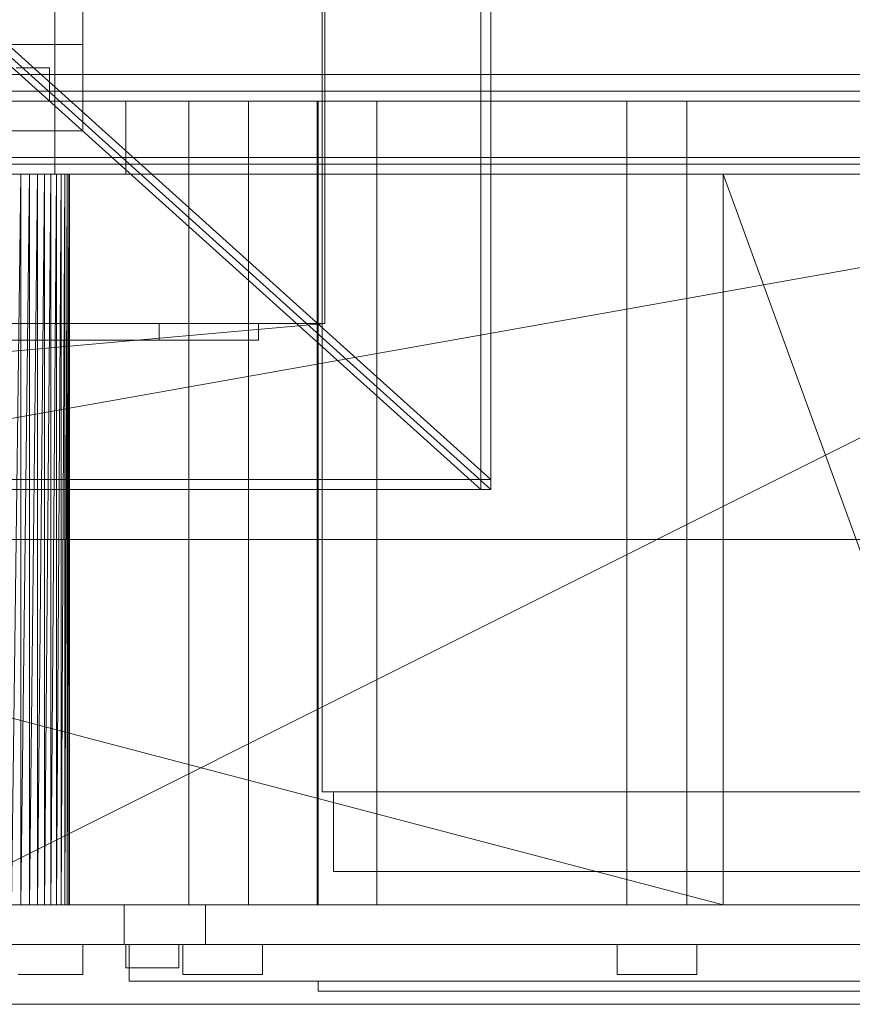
# Model space of a CAD drawing. Header units: millimetres. Extents: x -3490 to 61924, y -72580 to 6847.
# Tile 611 of 656: x 25058 to 25309, y -18460 to -18164. Entities that reach past the tile are written whole.
import ezdxf

# ---------------------------------------------------------------- set-up
doc = ezdxf.new("R2010")
doc.units = ezdxf.units.MM
for name, color, linetype, lineweight in [('superior_briquetadora', 7, 'Continuous', 0), ('superior_C02-briq', 7, 'Continuous', 0), ('superior_C05', 7, 'Continuous', 0)]:
    doc.layers.add(name, color=color, linetype=linetype, lineweight=lineweight)

msp = doc.modelspace()

# ---------------------------------------------------------------- linework, layer by layer
at = {"layer": 'superior_briquetadora'}
for p, q in [((25197.067, -17655), (25197.067, -18305)), ((25200.067, -17655), (25200.067, -18305)), ((25077.067, -17789), (25077.067, -18171)), ((25068.718, -18160), (25068.718, -18210)), ((25149.189, -18160), (25149.189, -18396)), ((25050.067, -18167), (25200.067, -18302)), ((24623.067, -18171), (25077.067, -18171)), ((25197.067, -18305), (25047.067, -18170)), ((25050.067, -18170), (25200.067, -18305)), ((25077.067, -18171), (25051.067, -18171)), ((25077.067, -18171), (25077.067, -18197)), ((25057.067, -18178), (25067.067, -18178)), ((25067.067, -18178), (25067.067, -18188)), ((25067.067, -18188), (25057.067, -18188)), ((25090.067, -18188), (25091.234, -18188)), ((25090.067, -18188), (25090.067, -18210)), ((25091.234, -18188), (25094.717, -18188)), ((25094.717, -18188), (25100.465, -18188)), ((25100.465, -18188), (25108.395, -18188)), ((25108.395, -18188), (25118.39, -18188)), ((25109.067, -18430), (25109.067, -18188)), ((25109.959, -18188), (25109.067, -18188)), ((25112.456, -18188), (25109.959, -18188)), ((25116.065, -18188), (25112.456, -18188)), ((25120.07, -18188), (25116.065, -18188)), ((25118.39, -18188), (25130.306, -18188)), ((25123.679, -18188), (25120.07, -18188)), ((25126.176, -18188), (25123.679, -18188)), ((25127.067, -18188), (25126.176, -18188)), ((25127.067, -18430), (25127.067, -18188)), ((25130.306, -18188), (25143.968, -18188)), ((25143.968, -18188), (25159.177, -18188)), ((25147.729, -18430), (25147.729, -18188)), ((25148.621, -18188), (25147.729, -18188)), ((25148.067, -18188), (25148.067, -18430)), ((25149.804, -18188), (25148.067, -18188)), ((25151.118, -18188), (25148.621, -18188)), ((25154.955, -18188), (25149.804, -18188)), ((25154.727, -18188), (25151.118, -18188)), ((25158.732, -18188), (25154.727, -18188)), ((25163.345, -18188), (25154.955, -18188)), ((25162.341, -18188), (25158.732, -18188)), ((25159.177, -18188), (25175.712, -18188)), ((25164.838, -18188), (25162.341, -18188)), ((25174.689, -18188), (25163.345, -18188)), ((25165.729, -18188), (25164.838, -18188)), ((25165.729, -18430), (25165.729, -18188)), ((25188.599, -18188), (25174.689, -18188)), ((25175.712, -18188), (25193.331, -18188)), ((25204.602, -18188), (25188.599, -18188)), ((25193.331, -18188), (25211.777, -18188)), ((25222.154, -18188), (25204.602, -18188)), ((25211.777, -18188), (25230.782, -18188)), ((25240.656, -18188), (25222.154, -18188)), ((25230.782, -18188), (25250.067, -18188)), ((25259.479, -18188), (25240.656, -18188)), ((25241.067, -18430), (25241.067, -18188)), ((25241.959, -18188), (25241.067, -18188)), ((25244.456, -18188), (25241.959, -18188)), ((25248.065, -18188), (25244.456, -18188)), ((25252.07, -18188), (25248.065, -18188)), ((25250.067, -18188), (25269.353, -18188)), ((25255.679, -18188), (25252.07, -18188)), ((25258.176, -18188), (25255.679, -18188)), ((25259.067, -18188), (25258.176, -18188)), ((25259.067, -18430), (25259.067, -18188)), ((25277.981, -18188), (25259.479, -18188)), ((25269.353, -18188), (25288.358, -18188)), ((25295.533, -18188), (25277.981, -18188)), ((25288.358, -18188), (25306.804, -18188)), ((25311.536, -18188), (25295.533, -18188)), ((25306.804, -18188), (25324.423, -18188)), ((25077.067, -18197), (24623.067, -18197)), ((23870.067, -18210), (25830.067, -18210)), ((25470.067, -18210), (24230.067, -18430)), ((25470.067, -18210), (24230.067, -18210)), ((25470.067, -18210), (24243.401, -18210)), ((25746.067, -18210), (24243.401, -18210)), ((24430.067, -18210), (25270.067, -18210)), ((24430.067, -18210), (25270.067, -18430)), ((25270.067, -18210), (24663.302, -18210)), ((25270.067, -18210), (24666.505, -18210)), ((25470.067, -18210), (25030.067, -18210)), ((25058.401, -18210), (25030.067, -18210)), ((25061.002, -18210), (25030.067, -18210)), ((25063.402, -18210), (25030.067, -18210)), ((25065.577, -18210), (25030.067, -18210)), ((25350.067, -18210), (25030.067, -18210)), ((25470.067, -18210), (25030.067, -18430)), ((25036.833, -18210), (25270.067, -18210)), ((25040.067, -18210), (25270.067, -18210)), ((25043.302, -18210), (25270.067, -18210)), ((25046.505, -18210), (25270.067, -18210)), ((25046.788, -18210), (25059.697, -18210)), ((25060.338, -18210), (25047.587, -18210)), ((25049.647, -18210), (25270.067, -18210)), ((25052.696, -18210), (25270.067, -18210)), ((25058.401, -18210), (25055.624, -18430)), ((25058.401, -18210), (25055.624, -18210)), ((25055.624, -18210), (25270.067, -18210)), ((25061.002, -18210), (25058.401, -18430)), ((25058.401, -18210), (25058.401, -18430)), ((25061.002, -18210), (25058.401, -18210)), ((25058.401, -18210), (25270.067, -18210)), ((25059.697, -18210), (25068.718, -18210)), ((25069.074, -18210), (25060.338, -18210)), ((25063.402, -18210), (25061.002, -18430)), ((25061.002, -18210), (25061.002, -18430)), ((25063.402, -18210), (25061.002, -18210)), ((25061.002, -18210), (25270.067, -18210)), ((25065.577, -18210), (25063.402, -18430)), ((25063.402, -18210), (25063.402, -18430)), ((25065.577, -18210), (25063.402, -18210)), ((25063.402, -18210), (25270.067, -18210)), ((25067.506, -18210), (25065.577, -18430)), ((25065.577, -18430), (25065.577, -18210)), ((25067.506, -18210), (25065.577, -18210)), ((25065.577, -18210), (25270.067, -18210)), ((25065.577, -18210), (25350.067, -18210)), ((25069.171, -18210), (25067.506, -18430)), ((25067.506, -18430), (25067.506, -18210)), ((25069.171, -18210), (25067.506, -18210)), ((25067.506, -18210), (25270.067, -18210)), ((25067.506, -18210), (25350.067, -18210)), ((25068.718, -18210), (25072.065, -18210)), ((25072.065, -18210), (25069.074, -18210)), ((25070.556, -18210), (25069.171, -18430)), ((25069.171, -18430), (25069.171, -18210)), ((25070.556, -18210), (25069.171, -18210)), ((25069.171, -18210), (25270.067, -18210)), ((25069.171, -18210), (25350.067, -18210)), ((25071.647, -18210), (25070.556, -18430)), ((25070.556, -18430), (25070.556, -18210)), ((25071.647, -18210), (25070.556, -18210)), ((25070.556, -18210), (25270.067, -18210)), ((25070.556, -18210), (25350.067, -18210)), ((25072.433, -18210), (25071.647, -18430)), ((25071.647, -18430), (25071.647, -18210)), ((25072.433, -18210), (25071.647, -18210)), ((25071.647, -18210), (25270.067, -18210)), ((25071.647, -18210), (25350.067, -18210)), ((25072.909, -18210), (25072.433, -18430)), ((25072.433, -18430), (25072.433, -18210)), ((25072.909, -18210), (25072.433, -18210)), ((25072.433, -18210), (25270.067, -18210)), ((25073.067, -18210), (25072.909, -18430)), ((25072.909, -18430), (25072.909, -18210)), ((25073.067, -18210), (25072.909, -18210)), ((25072.909, -18210), (25270.067, -18210)), ((25073.067, -18430), (25073.067, -18210)), ((25270.067, -18210), (25073.067, -18210)), ((25090.067, -18210), (25091.234, -18210)), ((25091.234, -18210), (25094.717, -18210)), ((25094.717, -18210), (25100.465, -18210)), ((25100.465, -18210), (25108.395, -18210)), ((25108.395, -18210), (25118.39, -18210)), ((25118.39, -18210), (25130.306, -18210)), ((25130.306, -18210), (25143.968, -18210)), ((25143.968, -18210), (25159.177, -18210)), ((25159.177, -18210), (25175.712, -18210)), ((25175.712, -18210), (25193.331, -18210)), ((25193.331, -18210), (25211.777, -18210)), ((25211.777, -18210), (25230.782, -18210)), ((25230.782, -18210), (25250.067, -18210)), ((25250.067, -18210), (25269.353, -18210)), ((25269.353, -18210), (25288.358, -18210)), ((25270.067, -18210), (25350.067, -18210)), ((25270.067, -18430), (25270.067, -18210)), ((25270.067, -18210), (25350.067, -18430)), ((25288.358, -18210), (25306.804, -18210)), ((25306.804, -18210), (25324.423, -18210)), ((24570.067, -18255), (25130.067, -18255)), ((25100.067, -18260), (25100.067, -18255)), ((25100.067, -18255), (25130.067, -18255)), ((25130.067, -18255), (25130.067, -18260)), ((25130.067, -18260), (24570.067, -18260)), ((25130.067, -18260), (25100.067, -18260)), ((25200.067, -18302), (24500.067, -18302)), ((25200.067, -18305), (25200.067, -18302)), ((25200.067, -18305), (24500.067, -18305)), ((25200.067, -18305), (25197.067, -18305)), ((23750.067, -18320), (25950.067, -18320)), ((24150.067, -18320), (25800.067, -18320)), ((24150.067, -18320), (25950.067, -18320)), ((25149.189, -18396), (25152.094, -18396)), ((25150.161, -18396), (25149.189, -18396)), ((25154.972, -18396), (25150.161, -18396)), ((25152.094, -18396), (25158.765, -18396)), ((25152.685, -18396), (25155.489, -18396)), ((25152.685, -18396), (25152.685, -18420)), ((25153.623, -18396), (25152.685, -18396)), ((25158.267, -18396), (25153.623, -18396)), ((25163.437, -18396), (25154.972, -18396)), ((25155.489, -18396), (25161.929, -18396)), ((25166.439, -18396), (25158.267, -18396)), ((25158.765, -18396), (25168.944, -18396)), ((25161.929, -18396), (25171.755, -18396)), ((25175.231, -18396), (25163.437, -18396)), ((25177.825, -18396), (25166.439, -18396)), ((25168.944, -18396), (25182.24, -18396)), ((25171.755, -18396), (25184.59, -18396)), ((25189.902, -18396), (25175.231, -18396)), ((25191.987, -18396), (25177.825, -18396)), ((25182.24, -18396), (25198.143, -18396)), ((25184.59, -18396), (25199.942, -18396)), ((25206.884, -18396), (25189.902, -18396)), ((25208.381, -18396), (25191.987, -18396)), ((25198.143, -18396), (25216.042, -18396)), ((25199.942, -18396), (25217.221, -18396)), ((25225.526, -18396), (25206.884, -18396)), ((25226.377, -18396), (25208.381, -18396)), ((25216.042, -18396), (25235.248, -18396)), ((25217.221, -18396), (25235.761, -18396)), ((25245.112, -18396), (25225.526, -18396)), ((25245.283, -18396), (25226.377, -18396)), ((25235.248, -18396), (25255.023, -18396)), ((25235.761, -18396), (25254.852, -18396)), ((25264.887, -18396), (25245.112, -18396)), ((25264.374, -18396), (25245.283, -18396)), ((25254.852, -18396), (25273.758, -18396)), ((25255.023, -18396), (25274.608, -18396)), ((25282.914, -18396), (25264.374, -18396)), ((25284.093, -18396), (25264.887, -18396)), ((25273.758, -18396), (25291.754, -18396)), ((25274.608, -18396), (25293.251, -18396)), ((25300.193, -18396), (25282.914, -18396)), ((25301.992, -18396), (25284.093, -18396)), ((25291.754, -18396), (25308.148, -18396)), ((25293.251, -18396), (25310.233, -18396)), ((25315.544, -18396), (25300.193, -18396)), ((25317.895, -18396), (25301.992, -18396)), ((25308.148, -18396), (25322.31, -18396)), ((25152.685, -18420), (25155.489, -18420)), ((25153.623, -18420), (25152.685, -18420)), ((25158.267, -18420), (25153.623, -18420)), ((25155.489, -18420), (25161.929, -18420)), ((25166.439, -18420), (25158.267, -18420)), ((25161.929, -18420), (25171.755, -18420)), ((25177.825, -18420), (25166.439, -18420)), ((25171.755, -18420), (25184.59, -18420)), ((25191.987, -18420), (25177.825, -18420)), ((25184.59, -18420), (25199.942, -18420)), ((25208.381, -18420), (25191.987, -18420)), ((25199.942, -18420), (25217.221, -18420)), ((25226.377, -18420), (25208.381, -18420)), ((25217.221, -18420), (25235.761, -18420)), ((25245.283, -18420), (25226.377, -18420)), ((25235.761, -18420), (25254.852, -18420)), ((25264.374, -18420), (25245.283, -18420)), ((25254.852, -18420), (25273.758, -18420)), ((25282.914, -18420), (25264.374, -18420)), ((25273.758, -18420), (25291.754, -18420)), ((25300.193, -18420), (25282.914, -18420)), ((25291.754, -18420), (25308.148, -18420)), ((25315.544, -18420), (25300.193, -18420)), ((25308.148, -18420), (25322.31, -18420)), ((23750.067, -18430), (25950.067, -18430)), ((25830.067, -18430), (23870.067, -18430)), ((23900.067, -18430), (25800.067, -18430)), ((23954.067, -18430), (25456.734, -18430)), ((24230.067, -18430), (25470.067, -18430)), ((24230.067, -18430), (25456.734, -18430)), ((25270.067, -18430), (24430.067, -18430)), ((25030.067, -18430), (25470.067, -18430)), ((25350.067, -18430), (25030.067, -18430)), ((25063.402, -18430), (25030.067, -18430)), ((25030.067, -18430), (25065.577, -18430)), ((25061.002, -18430), (25030.067, -18430)), ((25058.401, -18430), (25030.067, -18430)), ((25270.067, -18430), (25036.833, -18430)), ((25040.067, -18430), (25059.22, -18430)), ((25270.067, -18430), (25040.067, -18430)), ((25270.067, -18430), (25043.302, -18430)), ((25270.067, -18430), (25046.505, -18430)), ((25270.067, -18430), (25049.647, -18430)), ((25270.067, -18430), (25052.696, -18430)), ((25055.624, -18430), (25058.401, -18430)), ((25270.067, -18430), (25055.624, -18430)), ((25056.039, -18430), (25064.301, -18430)), ((25058.401, -18430), (25061.002, -18430)), ((25270.067, -18430), (25058.401, -18430)), ((25059.22, -18430), (25077.067, -18430)), ((25061.002, -18430), (25063.402, -18430)), ((25270.067, -18430), (25061.002, -18430)), ((25063.402, -18430), (25065.577, -18430)), ((25270.067, -18430), (25063.402, -18430)), ((25064.301, -18430), (25074.245, -18430)), ((25065.577, -18430), (25067.506, -18430)), ((25350.067, -18430), (25065.577, -18430)), ((25270.067, -18430), (25065.577, -18430)), ((25067.506, -18430), (25069.171, -18430)), ((25350.067, -18430), (25067.506, -18430)), ((25270.067, -18430), (25067.506, -18430)), ((25069.171, -18430), (25070.556, -18430)), ((25350.067, -18430), (25069.171, -18430)), ((25270.067, -18430), (25069.171, -18430)), ((25070.556, -18430), (25071.647, -18430)), ((25350.067, -18430), (25070.556, -18430)), ((25270.067, -18430), (25070.556, -18430)), ((25071.647, -18430), (25072.433, -18430)), ((25071.647, -18430), (25350.067, -18430)), ((25270.067, -18430), (25071.647, -18430)), ((25072.433, -18430), (25072.909, -18430)), ((25270.067, -18430), (25072.433, -18430)), ((25072.909, -18430), (25073.067, -18430)), ((25270.067, -18430), (25072.909, -18430)), ((25270.067, -18430), (25073.067, -18430)), ((25074.245, -18430), (25085.782, -18430)), ((25077.067, -18430), (25092.393, -18430)), ((25085.782, -18430), (25098.807, -18430)), ((25089.567, -18430), (25089.567, -18442)), ((25090.738, -18430), (25089.567, -18430)), ((25094.231, -18430), (25090.738, -18430)), ((25092.393, -18430), (25104.153, -18430)), ((25099.997, -18430), (25094.231, -18430)), ((25098.807, -18430), (25113.202, -18430)), ((25107.952, -18430), (25099.997, -18430)), ((25104.153, -18430), (25111.546, -18430)), ((25117.979, -18430), (25107.952, -18430)), ((25109.959, -18430), (25109.067, -18430)), ((25112.456, -18430), (25109.959, -18430)), ((25111.546, -18430), (25114.067, -18430)), ((25116.065, -18430), (25112.456, -18430)), ((25113.202, -18430), (25128.836, -18430)), ((25114.067, -18430), (25114.067, -18442)), ((25120.07, -18430), (25116.065, -18430)), ((25129.932, -18430), (25117.979, -18430)), ((25123.679, -18430), (25120.07, -18430)), ((25126.176, -18430), (25123.679, -18430)), ((25127.067, -18430), (25126.176, -18430)), ((25128.836, -18430), (25145.567, -18430)), ((25143.636, -18430), (25129.932, -18430)), ((25158.893, -18430), (25143.636, -18430)), ((25145.567, -18430), (25163.246, -18430)), ((25148.621, -18430), (25147.729, -18430)), ((25149.804, -18430), (25148.067, -18430)), ((25151.118, -18430), (25148.621, -18430)), ((25154.955, -18430), (25149.804, -18430)), ((25154.727, -18430), (25151.118, -18430)), ((25158.732, -18430), (25154.727, -18430)), ((25163.345, -18430), (25154.955, -18430)), ((25162.341, -18430), (25158.732, -18430)), ((25175.479, -18430), (25158.893, -18430)), ((25164.838, -18430), (25162.341, -18430)), ((25163.246, -18430), (25181.71, -18430)), ((25174.689, -18430), (25163.345, -18430)), ((25165.729, -18430), (25164.838, -18430)), ((25188.599, -18430), (25174.689, -18430)), ((25193.153, -18430), (25175.479, -18430)), ((25181.71, -18430), (25200.794, -18430)), ((25204.602, -18430), (25188.599, -18430)), ((25211.657, -18430), (25193.153, -18430)), ((25200.794, -18430), (25220.324, -18430)), ((25222.154, -18430), (25204.602, -18430)), ((25230.721, -18430), (25211.657, -18430)), ((25220.324, -18430), (25240.123, -18430)), ((25240.656, -18430), (25222.154, -18430)), ((25250.067, -18430), (25230.721, -18430)), ((25240.123, -18430), (25260.012, -18430)), ((25259.479, -18430), (25240.656, -18430)), ((25241.959, -18430), (25241.067, -18430)), ((25244.456, -18430), (25241.959, -18430)), ((25248.065, -18430), (25244.456, -18430)), ((25252.07, -18430), (25248.065, -18430)), ((25269.414, -18430), (25250.067, -18430)), ((25255.679, -18430), (25252.07, -18430)), ((25258.176, -18430), (25255.679, -18430)), ((25259.067, -18430), (25258.176, -18430)), ((25277.981, -18430), (25259.479, -18430)), ((25260.012, -18430), (25279.811, -18430)), ((25288.478, -18430), (25269.414, -18430)), ((25350.067, -18430), (25270.067, -18430)), ((25295.533, -18430), (25277.981, -18430)), ((25279.811, -18430), (25299.341, -18430)), ((25306.982, -18430), (25288.478, -18430)), ((25311.536, -18430), (25295.533, -18430)), ((25299.341, -18430), (25318.425, -18430)), ((25324.656, -18430), (25306.982, -18430)), ((25040.067, -18442), (25059.22, -18442)), ((25056.039, -18442), (25064.301, -18442)), ((25057.586, -18442), (25062.397, -18442)), ((25059.22, -18442), (25077.067, -18442)), ((25062.397, -18442), (25067.738, -18442)), ((25064.301, -18442), (25074.245, -18442)), ((25067.738, -18442), (25072.549, -18442)), ((25072.549, -18442), (25075.879, -18442)), ((25074.245, -18442), (25085.782, -18442)), ((25075.879, -18442), (25077.067, -18442)), ((25077.067, -18442), (25077.067, -18451)), ((25077.067, -18442), (25092.393, -18442)), ((25085.782, -18442), (25098.807, -18442)), ((25090.738, -18442), (25089.567, -18442)), ((25090.86, -18442), (25090.067, -18442)), ((25090.067, -18442), (25090.067, -18449)), ((25094.231, -18442), (25090.738, -18442)), ((25093.08, -18442), (25090.86, -18442)), ((25091.067, -18442), (25092.321, -18442)), ((25091.067, -18442), (25091.067, -18453)), ((25092.321, -18442), (25096.063, -18442)), ((25092.393, -18442), (25104.153, -18442)), ((25096.287, -18442), (25093.08, -18442)), ((25099.997, -18442), (25094.231, -18442)), ((25096.063, -18442), (25102.233, -18442)), ((25099.848, -18442), (25096.287, -18442)), ((25098.807, -18442), (25113.202, -18442)), ((25103.055, -18442), (25099.848, -18442)), ((25107.952, -18442), (25099.997, -18442)), ((25102.233, -18442), (25110.735, -18442)), ((25105.275, -18442), (25103.055, -18442)), ((25104.153, -18442), (25111.546, -18442)), ((25106.067, -18442), (25105.275, -18442)), ((25106.067, -18442), (25106.067, -18449)), ((25108.441, -18442), (25107.253, -18442)), ((25107.253, -18442), (25107.253, -18451)), ((25117.979, -18442), (25107.952, -18442)), ((25111.771, -18442), (25108.441, -18442)), ((25110.735, -18442), (25121.434, -18442)), ((25111.546, -18442), (25114.067, -18442)), ((25116.582, -18442), (25111.771, -18442)), ((25113.202, -18442), (25128.836, -18442)), ((25121.923, -18442), (25116.582, -18442)), ((25129.932, -18442), (25117.979, -18442)), ((25121.434, -18442), (25134.161, -18442)), ((25126.735, -18442), (25121.923, -18442)), ((25130.064, -18442), (25126.735, -18442)), ((25128.836, -18442), (25145.567, -18442)), ((25143.636, -18442), (25129.932, -18442)), ((25131.253, -18442), (25130.064, -18442)), ((25131.253, -18442), (25131.253, -18451)), ((25134.161, -18442), (25148.717, -18442)), ((25158.893, -18442), (25143.636, -18442)), ((25145.567, -18442), (25163.246, -18442)), ((25148.717, -18442), (25164.871, -18442)), ((25175.479, -18442), (25158.893, -18442)), ((25163.246, -18442), (25181.71, -18442)), ((25164.871, -18442), (25182.369, -18442)), ((25193.153, -18442), (25175.479, -18442)), ((25181.71, -18442), (25200.794, -18442)), ((25182.369, -18442), (25200.934, -18442)), ((25211.657, -18442), (25193.153, -18442)), ((25200.794, -18442), (25220.324, -18442)), ((25200.934, -18442), (25220.274, -18442)), ((25230.721, -18442), (25211.657, -18442)), ((25220.274, -18442), (25240.084, -18442)), ((25220.324, -18442), (25240.123, -18442)), ((25250.067, -18442), (25230.721, -18442)), ((25239.256, -18442), (25238.067, -18442)), ((25238.067, -18442), (25238.067, -18451)), ((25242.586, -18442), (25239.256, -18442)), ((25240.084, -18442), (25260.051, -18442)), ((25240.123, -18442), (25260.012, -18442)), ((25247.397, -18442), (25242.586, -18442)), ((25252.738, -18442), (25247.397, -18442)), ((25269.414, -18442), (25250.067, -18442)), ((25257.549, -18442), (25252.738, -18442)), ((25260.879, -18442), (25257.549, -18442)), ((25260.012, -18442), (25279.811, -18442)), ((25260.051, -18442), (25279.861, -18442)), ((25262.067, -18442), (25260.879, -18442)), ((25262.067, -18442), (25262.067, -18451)), ((25288.478, -18442), (25269.414, -18442)), ((25279.811, -18442), (25299.341, -18442)), ((25279.861, -18442), (25299.201, -18442)), ((25306.982, -18442), (25288.478, -18442)), ((25299.201, -18442), (25317.766, -18442)), ((25299.341, -18442), (25318.425, -18442)), ((25324.656, -18442), (25306.982, -18442)), ((25057.586, -18451), (25062.397, -18451)), ((25062.397, -18451), (25067.738, -18451)), ((25067.738, -18451), (25072.549, -18451)), ((25072.549, -18451), (25075.879, -18451)), ((25075.879, -18451), (25077.067, -18451)), ((25090.067, -18449), (25090.86, -18449)), ((25090.86, -18449), (25093.08, -18449)), ((25093.08, -18449), (25096.287, -18449)), ((25096.287, -18449), (25099.848, -18449)), ((25099.848, -18449), (25103.055, -18449)), ((25103.055, -18449), (25105.275, -18449)), ((25105.275, -18449), (25106.067, -18449)), ((25107.253, -18451), (25108.441, -18451)), ((25108.441, -18451), (25111.771, -18451)), ((25111.771, -18451), (25116.582, -18451)), ((25116.582, -18451), (25121.923, -18451)), ((25121.923, -18451), (25126.735, -18451)), ((25126.735, -18451), (25130.064, -18451)), ((25130.064, -18451), (25131.253, -18451)), ((25238.067, -18451), (25239.256, -18451)), ((25239.256, -18451), (25242.586, -18451)), ((25242.586, -18451), (25247.397, -18451)), ((25247.397, -18451), (25252.738, -18451)), ((25252.738, -18451), (25257.549, -18451)), ((25257.549, -18451), (25260.879, -18451)), ((25260.879, -18451), (25262.067, -18451)), ((25091.067, -18453), (25092.321, -18453)), ((25092.321, -18453), (25096.063, -18453)), ((25096.063, -18453), (25102.233, -18453)), ((25102.233, -18453), (25110.735, -18453)), ((25110.735, -18453), (25121.434, -18453)), ((25121.434, -18453), (25134.161, -18453)), ((25134.161, -18453), (25148.717, -18453)), ((25148.067, -18453), (25149.804, -18453)), ((25148.067, -18453), (25148.067, -18456)), ((25148.717, -18453), (25164.871, -18453)), ((25149.804, -18453), (25154.955, -18453)), ((25154.955, -18453), (25163.345, -18453)), ((25163.345, -18453), (25174.689, -18453)), ((25164.871, -18453), (25182.369, -18453)), ((25174.689, -18453), (25188.599, -18453)), ((25182.369, -18453), (25200.934, -18453)), ((25188.599, -18453), (25204.602, -18453)), ((25200.934, -18453), (25220.274, -18453)), ((25204.602, -18453), (25222.154, -18453)), ((25220.274, -18453), (25240.084, -18453)), ((25222.154, -18453), (25240.656, -18453)), ((25240.084, -18453), (25260.051, -18453)), ((25240.656, -18453), (25259.479, -18453)), ((25259.479, -18453), (25277.981, -18453)), ((25260.051, -18453), (25279.861, -18453)), ((25277.981, -18453), (25295.533, -18453)), ((25279.861, -18453), (25299.201, -18453)), ((25295.533, -18453), (25311.536, -18453)), ((25299.201, -18453), (25317.766, -18453)), ((25148.067, -18456), (25149.804, -18456)), ((25149.804, -18456), (25154.955, -18456)), ((25154.955, -18456), (25163.345, -18456)), ((25163.345, -18456), (25174.689, -18456)), ((25174.689, -18456), (25188.599, -18456)), ((25188.599, -18456), (25204.602, -18456)), ((25204.602, -18456), (25222.154, -18456)), ((25222.154, -18456), (25240.656, -18456)), ((25240.656, -18456), (25259.479, -18456)), ((25259.479, -18456), (25277.981, -18456)), ((25277.981, -18456), (25295.533, -18456)), ((25295.533, -18456), (25311.536, -18456)), ((23750.067, -18460), (25950.067, -18460)), ((23900.067, -18460), (25800.067, -18460))]:
    msp.add_line(p, q, dxfattribs=at)
at = {"layer": 'superior_C02-briq'}
for p, q in [((25150.067, -17705), (25150.067, -18255)), ((25150.067, -18255), (24550.067, -18255)), ((24925.067, -18275), (25150.067, -18255))]:
    msp.add_line(p, q, dxfattribs=at)
at = {"layer": 'superior_C05'}
for p, q in [((24250.067, -18180), (26750.067, -18180)), ((24310.067, -18185), (26690.067, -18185)), ((24310.067, -18188), (26690.067, -18188)), ((24300.067, -18205), (26700.067, -18205)), ((24310.067, -18205), (26690.067, -18205)), ((24900.317, -18205), (25499.567, -18205)), ((24310.067, -18207), (26690.067, -18207)), ((24310.067, -18210), (26690.067, -18210))]:
    msp.add_line(p, q, dxfattribs=at)

doc.saveas('drawing.dxf')
